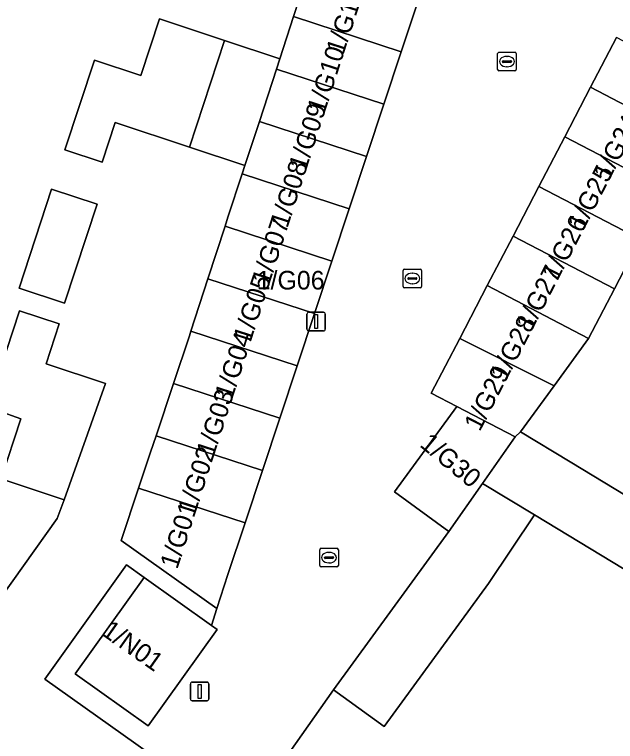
# Model space of a CAD drawing. Extents: x 160349 to 161355, y 381727 to 382854.
# Drawn here: x 160988.54 to 161020.81, y 382135.71 to 382174.78 of the extents above; entities that cross this region are included whole.
import ezdxf

# ---------------------------------------------------------------- set-up
doc = ezdxf.new("R2010")
doc.units = 0
for name, color, linetype in [('IMGEO_Erf', 7, 'Continuous'), ('IMGEO_Kolk', 7, 'Continuous'), ('IMGEO_Lichtmast', 7, 'Continuous'), ('IMGEO_Pand', 7, 'Continuous'), ('IMGEO_Pand_nummerreeks', 7, 'Continuous'), ('IMGEO_Rijbaan_lokaal_open', 7, 'Continuous')]:
    doc.layers.add(name, color=color, linetype=linetype)

msp = doc.modelspace()

# ---------------------------------------------------------------- linework, layer by layer
at = {"layer": 'IMGEO_Erf'}
for points in [[(160996.544, 382134.525), (160990.157, 382139.052), (160994.548, 382145.199), (160995.5, 382144.524), (160999.122, 382141.937), (160999.396, 382142.854), (160994.272, 382146.516), (160995.202, 382149.329), (160995.842, 382151.264), (160996.134, 382152.141), (160997.071, 382154.952), (160997.924, 382157.512), (160998.006, 382157.763), (160998.923, 382160.58), (160999.841, 382163.397), (161000, 382163.885), (161000.759, 382166.214), (161000.908, 382166.67), (160997.926, 382167.655), (160993.948, 382168.969), (160993.245, 382166.839), (160991.244, 382167.499), (160992.837, 382172.323), (160995.314, 382171.505), (160996.315, 382174.537), (160999.817, 382173.38), (161002.775, 382172.403), (161003.512, 382174.664), (161004.429, 382177.481)], [(161022.137, 382162.699), (161020.747, 382160.032), (161019.358, 382157.364), (161017.517, 382154.828), (161015.715, 382152.346), (161018.373, 382150.73), (161023.189, 382147.81)], [(161021.283, 382144.968), (161016.466, 382147.889), (161013.985, 382144.191), (161008.394, 382136.513), (161005.67, 382138.488), (161000.696, 382131.405)]]:
    msp.add_lwpolyline(points, dxfattribs=at)
for points in [[(160991.226, 382159.273), (160988.784, 382160.073), (160990.527, 382165.393), (160992.969, 382164.593)], [(160990.934, 382158.147), (160990.227, 382156.01), (160993.417, 382154.955), (160991.194, 382148.704), (160990.833, 382147.69), (160987.2, 382142.604), (160984.213, 382144.737), (160983.08, 382145.546), (160986.713, 382150.633), (160987.652, 382153.474), (160987.956, 382154.393), (160987.385, 382154.582), (160988.798, 382158.854)]]:
    msp.add_lwpolyline(points, close=True, dxfattribs=at)
at = {"layer": 'IMGEO_Kolk'}
for p, q in [((161014.477, 382171.823), (161014.477, 382172.675)), ((161014.552, 382172.749), (161015.404, 382172.749)), ((161015.478, 382172.675), (161015.478, 382171.823)), ((161014.736, 382172.243), (161014.736, 382172.255)), ((161015.174, 382172.206), (161014.776, 382172.206)), ((161014.779, 382172.292), (161015.177, 382172.292)), ((161014.965, 382172.529), (161014.99, 382172.529)), ((161015.22, 382172.255), (161015.22, 382172.243)), ((161014.988, 382171.969), (161014.963, 382171.969)), ((161015.404, 382171.749), (161014.552, 382171.749)), ((161009.398, 382160.166), (161009.398, 382161.018)), ((161009.473, 382161.092), (161010.325, 382161.092)), ((161009.886, 382160.872), (161009.911, 382160.872)), ((161010.399, 382161.018), (161010.399, 382160.166)), ((161009.657, 382160.586), (161009.657, 382160.598)), ((161010.095, 382160.549), (161009.697, 382160.549)), ((161009.7, 382160.635), (161010.098, 382160.635)), ((161010.141, 382160.598), (161010.141, 382160.586)), ((161010.325, 382160.092), (161009.473, 382160.092)), ((161009.909, 382160.312), (161009.884, 382160.312)), ((161004.999, 382146.09), (161005.851, 382146.09)), ((161004.924, 382145.164), (161004.924, 382146.016)), ((161005.226, 382145.633), (161005.624, 382145.633)), ((161005.412, 382145.87), (161005.437, 382145.87)), ((161005.925, 382146.016), (161005.925, 382145.164)), ((161005.183, 382145.584), (161005.183, 382145.596)), ((161005.621, 382145.547), (161005.223, 382145.547)), ((161005.435, 382145.31), (161005.41, 382145.31)), ((161005.667, 382145.596), (161005.667, 382145.584)), ((161005.851, 382145.09), (161004.999, 382145.09))]:
    msp.add_line(p, q, dxfattribs=at)
for points in [[(161014.477, 382171.823), (161014.477, 382172.675)], [(161014.552, 382172.749), (161015.404, 382172.749)], [(161015.478, 382172.675), (161015.478, 382171.823)], [(161015.404, 382171.749), (161014.552, 382171.749)], [(161009.398, 382160.166), (161009.398, 382161.018)], [(161009.473, 382161.092), (161010.325, 382161.092)], [(161010.399, 382161.018), (161010.399, 382160.166)], [(161010.325, 382160.092), (161009.473, 382160.092)], [(161004.999, 382146.09), (161005.851, 382146.09)], [(161004.924, 382145.164), (161004.924, 382146.016)], [(161005.925, 382146.016), (161005.925, 382145.164)], [(161005.851, 382145.09), (161004.999, 382145.09)]]:
    msp.add_lwpolyline(points, dxfattribs=at)
for centre, radius, start, end in [((161014.554, 382172.673), 0.0765, 91.552, 178.448), ((161014.554, 382172.673), 0.0765, 91.552, 178.448), ((161015.402, 382172.673), 0.0765, 1.552, 88.448), ((161015.402, 382172.673), 0.0765, 1.552, 88.448), ((161014.776, 382172.252), 0.0403, 85.8775, 175.7526), ((161014.773, 382172.242), 0.0366, 178.938, 274.7102), ((161015.177, 382172.249), 0.043, 264.8664, 352.4533), ((161015.181, 382172.254), 0.0386, 1.7309, 96.639), ((161014.554, 382171.825), 0.0765, 181.552, 268.448), ((161014.554, 382171.825), 0.0765, 181.552, 268.448), ((161015.402, 382171.825), 0.0765, 271.552, 358.448), ((161015.402, 382171.825), 0.0765, 271.552, 358.448), ((161009.475, 382161.016), 0.0765, 91.552, 178.448), ((161009.475, 382161.016), 0.0765, 91.552, 178.448), ((161010.323, 382161.016), 0.0765, 1.552, 88.448), ((161010.323, 382161.016), 0.0765, 1.552, 88.448), ((161009.697, 382160.595), 0.0403, 85.8775, 175.7526), ((161009.694, 382160.585), 0.0366, 178.938, 274.7102), ((161010.098, 382160.592), 0.043, 264.8664, 352.4533), ((161010.102, 382160.597), 0.0386, 1.7309, 96.639), ((161009.475, 382160.168), 0.0765, 181.552, 268.448), ((161009.475, 382160.168), 0.0765, 181.552, 268.448), ((161010.323, 382160.168), 0.0765, 271.552, 358.448), ((161010.323, 382160.168), 0.0765, 271.552, 358.448), ((161005.001, 382146.014), 0.0765, 91.552, 178.448), ((161005.001, 382146.014), 0.0765, 91.552, 178.448), ((161005.849, 382146.014), 0.0765, 1.552, 88.448), ((161005.849, 382146.014), 0.0765, 1.552, 88.448), ((161005.223, 382145.593), 0.0403, 85.8775, 175.7526), ((161005.628, 382145.595), 0.0386, 1.7309, 96.639), ((161005.22, 382145.583), 0.0366, 178.938, 274.7102), ((161005.624, 382145.59), 0.043, 264.8664, 352.4533), ((161005.001, 382145.166), 0.0765, 181.552, 268.448), ((161005.001, 382145.166), 0.0765, 181.552, 268.448), ((161005.849, 382145.166), 0.0765, 271.552, 358.448), ((161005.849, 382145.166), 0.0765, 271.552, 358.448)]:
    msp.add_arc(centre, radius, start, end, dxfattribs=at)
for centre, major_axis, ratio, start_param, end_param in [((161014.964, 382172.249), (-0.387, 0.002), 0.722429, 4.712389, 7.853982), ((161014.989, 382172.249), (-0.39, 0.002), 0.717154, 1.570796, 4.712389), ((161009.885, 382160.592), (-0.387, 0.002), 0.722429, 4.712389, 7.853982), ((161009.91, 382160.592), (-0.39, 0.002), 0.717154, 1.570796, 4.712389), ((161005.411, 382145.59), (-0.387, 0.002), 0.722429, 4.712389, 7.853982), ((161005.436, 382145.59), (-0.39, 0.002), 0.717154, 1.570796, 4.712389)]:
    msp.add_ellipse(centre, major_axis=major_axis, ratio=ratio, start_param=start_param, end_param=end_param, dxfattribs=at)
at = {"layer": 'IMGEO_Lichtmast'}
for p, q in [((161004.235, 382157.875), (161004.235, 382158.675)), ((161004.235, 382158.675), (161004.235, 382157.875)), ((161004.335, 382158.775), (161005.125, 382158.775)), ((161005.125, 382158.775), (161004.335, 382158.775)), ((161005.225, 382158.675), (161005.225, 382157.875)), ((161005.225, 382157.875), (161005.225, 382158.675)), ((161005.125, 382157.775), (161004.335, 382157.775)), ((161004.335, 382157.775), (161005.125, 382157.775)), ((160997.983, 382137.998), (160997.983, 382138.798)), ((160997.983, 382138.798), (160997.983, 382137.998)), ((160998.083, 382138.898), (160998.873, 382138.898)), ((160998.873, 382138.898), (160998.083, 382138.898)), ((160998.973, 382138.798), (160998.973, 382137.998)), ((160998.973, 382137.998), (160998.973, 382138.798)), ((160998.873, 382137.898), (160998.083, 382137.898)), ((160998.083, 382137.898), (160998.873, 382137.898))]:
    msp.add_line(p, q, dxfattribs=at)
for points in [[(161004.655, 382158.65), (161004.805, 382158.65), (161004.805, 382157.9), (161004.655, 382157.9), (161004.655, 382158.65)], [(160998.403, 382138.773), (160998.553, 382138.773), (160998.553, 382138.023), (160998.403, 382138.023), (160998.403, 382138.773)]]:
    msp.add_lwpolyline(points, dxfattribs=at)
for centre, start, end in [((161004.335, 382158.675), 90, 180), ((161004.335, 382158.675), 90, 180), ((161005.125, 382158.675), 0, 90), ((161005.125, 382158.675), 360, 90), ((161004.335, 382157.875), 180, 270), ((161004.335, 382157.875), 180, 270), ((161005.125, 382157.875), 270, 0), ((161005.125, 382157.875), 270, 0), ((160998.083, 382138.798), 90, 180), ((160998.083, 382138.798), 90, 180), ((160998.873, 382138.798), 0, 90), ((160998.873, 382138.798), 360, 90), ((160998.083, 382137.998), 180, 270), ((160998.083, 382137.998), 180, 270), ((160998.873, 382137.998), 270, 0), ((160998.873, 382137.998), 270, 0)]:
    msp.add_arc(centre, 0.1, start, end, dxfattribs=at)
at = {"layer": 'IMGEO_Pand'}
for points in [[(161004.429, 382177.481), (161003.512, 382174.664), (161009.291, 382172.769), (161010.222, 382175.582)], [(160999.817, 382173.38), (160996.315, 382174.537), (160995.314, 382171.505), (160992.837, 382172.323), (160991.244, 382167.499), (160993.245, 382166.839), (160993.948, 382168.969), (160997.926, 382167.655)], [(161009.291, 382172.769), (161003.512, 382174.664), (161002.775, 382172.403), (161002.596, 382171.846), (161008.361, 382169.957)], [(161002.596, 382171.846), (161002.775, 382172.403), (160999.817, 382173.38), (160997.926, 382167.655), (161000.908, 382166.67), (161001.689, 382169.026)], [(161019.475, 382170.868), (161024.916, 382168.034), (161026.306, 382170.701), (161020.865, 382173.536)], [(161008.361, 382169.957), (161002.596, 382171.846), (161001.689, 382169.026), (161007.431, 382167.144)], [(161019.475, 382170.868), (161018.085, 382168.201), (161023.527, 382165.366), (161024.434, 382167.108), (161024.916, 382168.034)], [(161007.431, 382167.144), (161001.689, 382169.026), (161000.908, 382166.67), (161000.759, 382166.214), (161006.5, 382164.331)], [(161022.715, 382163.809), (161023.527, 382165.366), (161018.085, 382168.201), (161016.696, 382165.533), (161022.137, 382162.699)], [(161000.759, 382166.214), (161000, 382163.885), (160999.841, 382163.397), (161005.57, 382161.519), (161006.5, 382164.331)], [(160992.969, 382164.593), (160990.527, 382165.393), (160988.784, 382160.073), (160991.226, 382159.273)], [(161015.306, 382162.866), (161020.747, 382160.032), (161022.137, 382162.699), (161016.696, 382165.533)], [(160998.923, 382160.58), (161004.639, 382158.706), (161005.57, 382161.519), (160999.841, 382163.397)], [(161015.306, 382162.866), (161013.926, 382160.216), (161019.358, 382157.364), (161020.747, 382160.032)], [(160998.923, 382160.58), (160998.006, 382157.763), (161003.709, 382155.893), (161004.639, 382158.706)], [(161017.517, 382154.828), (161019.358, 382157.364), (161013.926, 382160.216), (161012.444, 382157.373)], [(160987.652, 382153.474), (160988.879, 382153.05), (160987.812, 382149.821), (160991.194, 382148.704), (160993.417, 382154.955), (160990.227, 382156.01), (160990.934, 382158.147), (160988.798, 382158.854), (160987.385, 382154.582), (160987.956, 382154.393)], [(161002.779, 382153.08), (161003.709, 382155.893), (160998.006, 382157.763), (160997.924, 382157.512), (160997.071, 382154.952)], [(161012.281, 382153.718), (161015.426, 382152.08), (161015.715, 382152.346), (161017.517, 382154.828), (161012.444, 382157.373), (161010.912, 382154.431)], [(160996.134, 382152.141), (161001.848, 382150.268), (161002.779, 382153.08), (160997.071, 382154.952)], [(160987.652, 382153.474), (160986.713, 382150.633), (160983.08, 382145.546), (160984.213, 382144.737), (160987.2, 382142.604), (160990.833, 382147.69), (160991.194, 382148.704), (160987.812, 382149.821), (160988.879, 382153.05)], [(161012.281, 382153.718), (161008.934, 382149.122), (161011.86, 382146.991), (161013.675, 382149.581), (161015.426, 382152.08)], [(161013.675, 382149.581), (161016.466, 382147.889), (161021.283, 382144.968), (161023.189, 382147.81), (161018.373, 382150.73), (161015.715, 382152.346), (161015.426, 382152.08)], [(160995.202, 382149.329), (161000.918, 382147.455), (161001.848, 382150.268), (160996.134, 382152.141), (160995.842, 382151.264)], [(161011.86, 382146.991), (161005.67, 382138.488), (161008.394, 382136.513), (161013.985, 382144.191), (161016.466, 382147.889), (161013.675, 382149.581)], [(160995.202, 382149.329), (160994.272, 382146.516), (160999.396, 382142.854), (161000, 382144.68), (161000.918, 382147.455)], [(160995.5, 382144.524), (160991.801, 382139.345), (160995.718, 382136.548), (160999.417, 382141.726), (160999.122, 382141.937)]]:
    msp.add_lwpolyline(points, close=True, dxfattribs=at)
at = {"layer": 'IMGEO_Rijbaan_lokaal_open'}
for points in [[(161010.222, 382175.582), (161009.291, 382172.769), (161008.361, 382169.957), (161007.431, 382167.144), (161006.5, 382164.331), (161005.57, 382161.519), (161004.639, 382158.706), (161003.709, 382155.893), (161002.779, 382153.08), (161001.848, 382150.268), (161000.918, 382147.455), (161000, 382144.68), (160999.396, 382142.854), (160999.122, 382141.937), (160999.417, 382141.726), (160995.718, 382136.548), (160991.801, 382139.345), (160995.5, 382144.524), (160994.548, 382145.199), (160990.157, 382139.052), (160996.544, 382134.525)], [(161000.696, 382131.405), (161005.67, 382138.488), (161011.86, 382146.991), (161008.934, 382149.122), (161012.281, 382153.718), (161010.912, 382154.431), (161012.444, 382157.373), (161013.926, 382160.216), (161015.306, 382162.866), (161016.696, 382165.533), (161018.085, 382168.201), (161019.475, 382170.868), (161020.865, 382173.536)]]:
    msp.add_lwpolyline(points, dxfattribs=at)

# ---------------------------------------------------------------- texts
at = {"layer": 'IMGEO_Pand_nummerreeks'}
for s, rotation, p in [('1/G11', 72.1175, (161006.193, 382172.57)), ('1/G10', 72.1182, (161005.171, 382169.404)), ('1/G09', 72.1182, (161004.182, 382166.337)), ('1/G24', 62.7808, (161020.448, 382165.801)), ('1/G08', 72.1182, (161003.189, 382163.26)), ('1/G25', 62.7808, (161019.062, 382163.106)), ('1/G26', 62.7808, (161017.676, 382160.412)), ('1/G07', 72.1175, (161002.198, 382160.187)), ('1/G27', 62.7808, (161016.29, 382157.717)), ('1/G05', 72.1175, (161001.206, 382157.114)), ('1/G28', 62.7808, (161014.905, 382155.025)), ('1/G04', 72.1175, (161000.215, 382154.041)), ('1/G29', 62.7808, (161013.516, 382152.325)), ('1/G03', 72.1175, (160999.223, 382150.967)), ('1/G30', 320.5275, (161010.245, 382151.599)), ('1/G02', 72.1175, (160998.23, 382147.888)), ('1/G01', 72.1175, (160997.274, 382144.926)), ('1/N01', 324.8193, (160993.147, 382141.48))]:
    msp.add_text(s, height=1, rotation=rotation, dxfattribs=at).set_placement(p)
msp.add_text('1/G06', height=1, dxfattribs=at).set_placement((161001.542, 382160))

doc.saveas('drawing.dxf')
